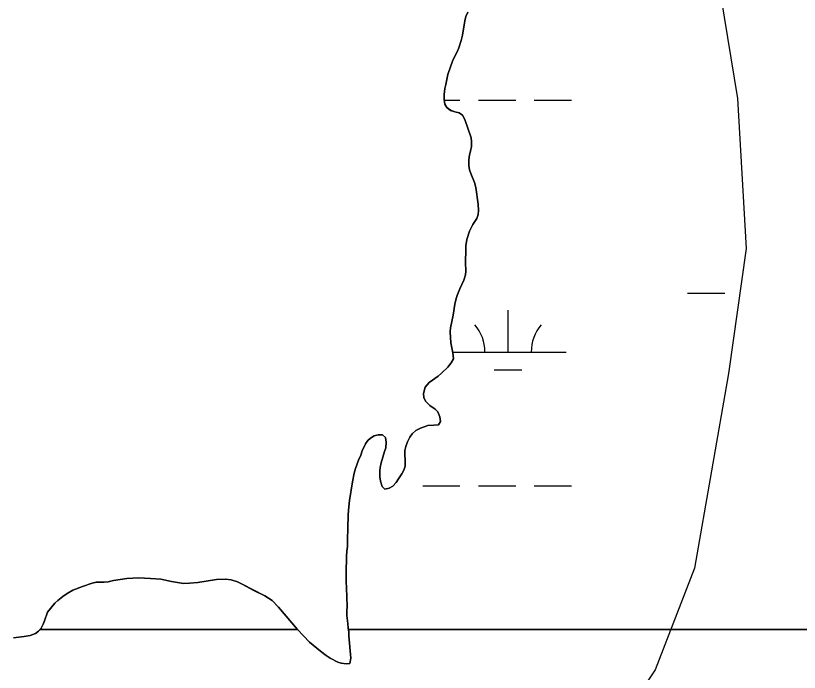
# Model space of a CAD drawing. Extents: x 3263578 to 3301413, y 764927 to 798602.
# Drawn here: x 3288326 to 3289001, y 790169 to 790735 of the extents above; entities that cross this region are included whole.
import ezdxf

# ---------------------------------------------------------------- set-up
doc = ezdxf.new("R2010")
doc.units = 0
for name, color, linetype in [('V-SITE-VEGE', 7, 'Continuous'), ('V-TOPO-SHOR', 7, 'Continuous'), ('V-WETL-SWMP', 7, 'Continuous')]:
    doc.layers.add(name, color=color, linetype=linetype)

msp = doc.modelspace()

# ---------------------------------------------------------------- linework, layer by layer
at = {"layer": 'V-SITE-VEGE'}
for p, q in [((3288715.4, 790737.8), (3288713.86, 790734.21)), ((3288712.96, 790730.5), (3288710.91, 790718.08)), ((3288713.86, 790734.21), (3288712.96, 790730.5)), ((3288710.91, 790718.08), (3288709.76, 790713.48)), ((3288709.76, 790713.48), (3288707.71, 790707.33)), ((3288706.3, 790703.88), (3288702.59, 790696.45)), ((3288707.71, 790707.33), (3288706.3, 790703.88)), ((3288702.59, 790696.45), (3288698.23, 790684.17)), ((3288698.23, 790684.17), (3288696.7, 790675.72)), ((3288695.8, 790672.13), (3288695.03, 790666.88)), ((3288696.7, 790675.72), (3288695.8, 790672.13)), ((3288695.03, 790666.88), (3288695.29, 790662.53)), ((3288695.29, 790662.53), (3288695.79, 790658.69)), ((3288695.79, 790658.69), (3288697.33, 790655.88)), ((3288697.33, 790655.88), (3288700.66, 790653.31)), ((3288700.66, 790653.31), (3288704.24, 790652.16)), ((3288704.24, 790652.16), (3288708.21, 790651.14)), ((3288708.21, 790651.14), (3288711.03, 790649.22)), ((3288711.03, 790649.22), (3288712.82, 790645.5)), ((3288712.82, 790645.5), (3288718.32, 790629.76)), ((3288718.32, 790629.76), (3288718.83, 790626.43)), ((3288718.57, 790622.21), (3288717.8, 790618.11)), ((3288718.83, 790626.43), (3288718.57, 790622.21)), ((3288717.8, 790618.11), (3288717.04, 790615.04)), ((3288716.39, 790610.56), (3288716.26, 790605.69)), ((3288717.04, 790615.04), (3288716.39, 790610.56)), ((3288716.26, 790605.69), (3288717.03, 790602.11)), ((3288717.03, 790602.11), (3288718.05, 790598.91)), ((3288718.05, 790598.91), (3288721.38, 790591.1)), ((3288721.38, 790591.1), (3288722.53, 790586.88)), ((3288722.53, 790586.88), (3288724.58, 790572.41)), ((3288724.58, 790572.41), (3288724.83, 790567.03)), ((3288724.32, 790563.58), (3288723.29, 790560.12)), ((3288724.83, 790567.03), (3288724.32, 790563.58)), ((3288719.71, 790554.87), (3288717.02, 790549.24)), ((3288723.29, 790560.12), (3288719.71, 790554.87)), ((3288717.02, 790549.24), (3288714.71, 790541.95)), ((3288714.71, 790541.95), (3288713.94, 790536.57)), ((3288713.94, 790536.57), (3288713.69, 790533.37)), ((3288713.69, 790533.37), (3288713.56, 790522.23)), ((3288713.56, 790522.23), (3288713.81, 790514.81)), ((3288713.81, 790514.81), (3288713.56, 790511.48)), ((3288713.56, 790511.48), (3288712.15, 790507)), ((3288712.15, 790507), (3288708.69, 790499.45)), ((3288706.77, 790494.71), (3288705.61, 790491)), ((3288708.69, 790499.45), (3288706.77, 790494.71)), ((3288705.61, 790491), (3288704.33, 790486.14)), ((3288704.33, 790486.14), (3288702.79, 790476.79)), ((3288702.79, 790476.79), (3288700.49, 790465.91)), ((3288700.49, 790465.91), (3288700.23, 790462.46)), ((3288700.23, 790462.46), (3288700.87, 790452.98)), ((3288700.87, 790452.98), (3288702.53, 790444.28)), ((3288702.53, 790444.28), (3288703.17, 790439.03)), ((3288701.25, 790435.58), (3288698.3, 790431.86)), ((3288703.17, 790439.03), (3288701.25, 790435.58)), ((3288692.93, 790426.75), (3288689.98, 790424.31)), ((3288698.3, 790431.86), (3288692.93, 790426.75)), ((3288689.98, 790424.31), (3288682.17, 790418.81)), ((3288678.71, 790414.84), (3288677.43, 790409.21)), ((3288682.17, 790418.81), (3288678.71, 790414.84)), ((3288677.43, 790409.21), (3288677.69, 790405.88)), ((3288677.69, 790405.88), (3288679.22, 790402.55)), ((3288679.22, 790402.55), (3288682.94, 790398.84)), ((3288682.94, 790398.84), (3288687.41, 790395.77)), ((3288687.41, 790395.77), (3288689.72, 790393.34)), ((3288689.72, 790393.34), (3288691.38, 790389.11)), ((3288691.38, 790389.11), (3288692.02, 790385.27)), ((3288674.74, 790379.26), (3288670.9, 790377.34)), ((3288681.14, 790381.56), (3288674.74, 790379.26)), ((3288686.26, 790382.07), (3288681.14, 790381.56)), ((3288690.35, 790382.2), (3288686.26, 790382.07)), ((3288692.02, 790385.27), (3288690.35, 790382.2)), ((3288634.93, 790372.87), (3288631.85, 790370.82)), ((3288638.26, 790373.76), (3288634.93, 790372.87)), ((3288641.97, 790373.51), (3288638.26, 790373.76)), ((3288644.66, 790371.33), (3288641.97, 790373.51)), ((3288667.7, 790374.52), (3288665.52, 790371.58)), ((3288670.9, 790377.34), (3288667.7, 790374.52)), ((3288627.5, 790365.96), (3288624.68, 790359.82)), ((3288629.55, 790368.64), (3288627.5, 790365.96)), ((3288631.85, 790370.82), (3288629.55, 790368.64)), ((3288645.29, 790367.36), (3288644.66, 790371.33)), ((3288644.91, 790362.37), (3288645.29, 790367.36)), ((3288663.47, 790367.74), (3288662.06, 790363.52)), ((3288665.52, 790371.58), (3288663.47, 790367.74)), ((3288624.68, 790359.82), (3288623.4, 790355.97)), ((3288640.94, 790349.44), (3288643.76, 790359.17)), ((3288643.76, 790359.17), (3288644.91, 790362.37)), ((3288661.3, 790360.19), (3288661.17, 790357.12)), ((3288662.06, 790363.52), (3288661.3, 790360.19)), ((3288623.4, 790355.97), (3288621.35, 790351.75)), ((3288661.17, 790357.12), (3288661.55, 790351.36)), ((3288621.35, 790351.75), (3288618.79, 790344.58)), ((3288639.78, 790342.53), (3288640.17, 790345.6)), ((3288640.17, 790345.6), (3288640.94, 790349.44)), ((3288661.55, 790346.75), (3288660.39, 790343.04)), ((3288661.55, 790351.36), (3288661.55, 790346.75)), ((3288617.64, 790340.49), (3288616.1, 790333.19)), ((3288618.79, 790344.58), (3288617.64, 790340.49)), ((3288639.78, 790337.54), (3288639.78, 790342.53)), ((3288658.73, 790339.96), (3288655.91, 790335.61)), ((3288660.39, 790343.04), (3288658.73, 790339.96)), ((3288616.1, 790333.19), (3288613.67, 790316.93)), ((3288640.3, 790333.82), (3288639.78, 790337.54)), ((3288641.83, 790329.22), (3288640.3, 790333.82)), ((3288653.73, 790332.67), (3288651.05, 790329.47)), ((3288655.91, 790335.61), (3288653.73, 790332.67)), ((3288644.13, 790326.91), (3288641.83, 790329.22)), ((3288647.72, 790327.55), (3288644.13, 790326.91)), ((3288651.05, 790329.47), (3288647.72, 790327.55)), ((3288613.02, 790311.69), (3288612.51, 790304.9)), ((3288613.67, 790316.93), (3288613.02, 790311.69)), ((3288612.51, 790304.9), (3288612.25, 790292.48)), ((3288612.25, 790292.48), (3288611.87, 790283.91)), ((3288611.87, 790283.91), (3288611.99, 790280.32)), ((3288611.99, 790280.32), (3288611.87, 790277.25)), ((3288611.35, 790273.29), (3288611.1, 790268.93)), ((3288611.87, 790277.25), (3288611.35, 790273.29)), ((3288611.1, 790268.93), (3288611.09, 790263.94)), ((3288610.84, 790259.71), (3288610.83, 790247.04)), ((3288611.09, 790263.94), (3288610.84, 790259.71)), ((3288610.83, 790247.04), (3288611.09, 790241.8)), ((3288611.09, 790241.8), (3288611.6, 790225.67)), ((3288611.6, 790225.67), (3288611.34, 790221.95)), ((3288611.34, 790221.95), (3288611.47, 790217.98)), ((3288611.47, 790217.98), (3288612.23, 790210.95)), ((3288612.23, 790210.95), (3288612.49, 790207.1)), ((3288612.49, 790207.1), (3288612.67, 790205.95)), ((3288612.67, 790205.95), (3289626.52, 790205.95))]:
    msp.add_line(p, q, dxfattribs=at)
msp.add_lwpolyline([(3288347.15, 790205.95), (3288568.85, 790205.95), (3288568.84, 790205.96), (3288552.46, 790225.04), (3288547.08, 790230.8), (3288544.01, 790232.98), (3288540.68, 790234.77), (3288530.57, 790239.9), (3288521.36, 790245.02), (3288517.26, 790246.81), (3288511.76, 790248.73), (3288506.77, 790249.37), (3288499.08, 790248.99), (3288482.95, 790246.31), (3288475.92, 790245.67), (3288470.67, 790245.54), (3288460.43, 790247.21), (3288451.08, 790249.13), (3288442.25, 790249.9), (3288432.01, 790250.28), (3288427.02, 790250.16), (3288422.02, 790249.77), (3288410.38, 790248.11), (3288405.77, 790246.96), (3288402.44, 790246.71), (3288395.65, 790246.58), (3288392.2, 790245.68), (3288383.62, 790243), (3288375.43, 790239.8), (3288370.56, 790236.86), (3288366.85, 790234.3), (3288362.37, 790230.84), (3288360.06, 790228.41), (3288353.54, 790220.73), (3288351.1, 790213.44), (3288349.82, 790210.36), (3288348.03, 790207.04)], close=True, dxfattribs=at)
msp.add_lwpolyline([(3289626.52, 790205.95), (3288612.67, 790205.95), (3288613, 790203.78), (3288613, 790200.45), (3288614.66, 790181.25), (3288613.89, 790176.64), (3288610.69, 790176.26), (3288606.46, 790176.77), (3288603.52, 790177.79), (3288597.12, 790181.25), (3288593.67, 790183.56), (3288588.67, 790187.27), (3288579.33, 790194.95), (3288568.85, 790205.95), (3288347.15, 790205.95), (3288345.85, 790204.35), (3288343.16, 790202.43), (3288338.68, 790200.77), (3288333.56, 790199.87), (3288324.22, 790198.72)], dxfattribs=at)
at = {"layer": 'V-TOPO-SHOR'}
for points in [[(3288715.4, 790737.8), (3288713.86, 790734.21), (3288712.96, 790730.5), (3288710.91, 790718.08), (3288709.76, 790713.48), (3288707.71, 790707.33), (3288706.3, 790703.88), (3288702.59, 790696.45), (3288698.23, 790684.17), (3288696.7, 790675.72), (3288695.8, 790672.13), (3288695.03, 790666.88), (3288695.29, 790662.53), (3288695.79, 790658.69), (3288697.33, 790655.88), (3288700.66, 790653.31), (3288704.24, 790652.16), (3288708.21, 790651.14), (3288711.03, 790649.22), (3288712.82, 790645.5), (3288718.32, 790629.76), (3288718.83, 790626.43), (3288718.57, 790622.21), (3288717.8, 790618.11)], [(3288717.8, 790618.11), (3288717.04, 790615.04), (3288716.39, 790610.56), (3288716.26, 790605.69), (3288717.03, 790602.11), (3288718.05, 790598.91), (3288721.38, 790591.1), (3288722.53, 790586.88), (3288724.58, 790572.41), (3288724.83, 790567.03), (3288724.32, 790563.58), (3288723.29, 790560.12), (3288719.71, 790554.87), (3288717.02, 790549.24), (3288714.71, 790541.95), (3288713.94, 790536.57), (3288713.69, 790533.37), (3288713.56, 790522.23), (3288713.81, 790514.81), (3288713.56, 790511.48), (3288712.15, 790507), (3288708.69, 790499.45), (3288706.77, 790494.71), (3288705.61, 790491), (3288704.33, 790486.14), (3288702.79, 790476.79), (3288700.49, 790465.91), (3288700.23, 790462.46), (3288700.87, 790452.98), (3288702.53, 790444.28), (3288703.17, 790439.03), (3288701.25, 790435.58), (3288698.3, 790431.86), (3288692.93, 790426.75), (3288689.98, 790424.31), (3288682.17, 790418.81), (3288678.71, 790414.84), (3288677.43, 790409.21), (3288677.69, 790405.88), (3288679.22, 790402.55), (3288682.94, 790398.84), (3288687.41, 790395.77), (3288689.72, 790393.34), (3288691.38, 790389.11), (3288692.02, 790385.27), (3288690.35, 790382.2), (3288686.26, 790382.07), (3288681.14, 790381.56), (3288674.74, 790379.26), (3288670.9, 790377.34), (3288667.7, 790374.52), (3288665.52, 790371.58), (3288663.47, 790367.74), (3288662.06, 790363.52), (3288661.29, 790360.19), (3288661.17, 790357.12), (3288661.55, 790351.36), (3288661.55, 790346.75), (3288660.39, 790343.04), (3288658.73, 790339.96), (3288655.91, 790335.61), (3288653.73, 790332.67), (3288651.05, 790329.47), (3288647.72, 790327.55), (3288644.13, 790326.91), (3288641.83, 790329.22), (3288640.3, 790333.82), (3288639.78, 790337.54), (3288639.78, 790342.53), (3288640.17, 790345.6), (3288640.94, 790349.44), (3288643.76, 790359.17), (3288644.91, 790362.37), (3288645.29, 790367.36), (3288644.65, 790371.33), (3288641.97, 790373.51), (3288638.26, 790373.76), (3288634.93, 790372.87), (3288631.85, 790370.82), (3288629.55, 790368.64), (3288627.5, 790365.96), (3288624.68, 790359.81), (3288623.4, 790355.97), (3288621.35, 790351.75), (3288618.79, 790344.58), (3288617.64, 790340.49), (3288616.1, 790333.19), (3288613.67, 790316.93), (3288613.02, 790311.69), (3288612.51, 790304.9), (3288612.25, 790292.48), (3288611.87, 790283.91), (3288611.99, 790280.32), (3288611.87, 790277.25), (3288611.35, 790273.29), (3288611.1, 790268.93), (3288611.09, 790263.94), (3288610.84, 790259.71), (3288610.83, 790256.52), (3288610.83, 790247.04), (3288611.09, 790241.8)], [(3288611.09, 790241.8), (3288611.6, 790225.67), (3288611.34, 790221.95), (3288611.47, 790217.98), (3288612.23, 790210.95), (3288612.49, 790207.1), (3288613, 790203.78), (3288613, 790200.45), (3288614.66, 790181.25), (3288613.89, 790176.64), (3288610.69, 790176.26), (3288606.46, 790176.77), (3288603.52, 790177.79), (3288597.12, 790181.25), (3288593.67, 790183.56), (3288588.67, 790187.27), (3288579.33, 790194.95), (3288568.84, 790205.96), (3288552.46, 790225.04), (3288547.08, 790230.8), (3288544.01, 790232.98), (3288540.68, 790234.77), (3288530.57, 790239.9), (3288521.36, 790245.02), (3288517.26, 790246.81), (3288511.76, 790248.73), (3288506.76, 790249.37), (3288499.08, 790248.99), (3288482.95, 790246.31), (3288475.92, 790245.67), (3288470.67, 790245.54), (3288460.43, 790247.21), (3288451.08, 790249.13), (3288442.25, 790249.9), (3288432.01, 790250.28), (3288427.02, 790250.16), (3288422.02, 790249.77), (3288410.38, 790248.11), (3288405.77, 790246.96), (3288402.44, 790246.71), (3288395.65, 790246.58), (3288392.2, 790245.68), (3288383.62, 790243), (3288375.43, 790239.8), (3288370.56, 790236.86), (3288366.85, 790234.3), (3288362.37, 790230.84), (3288360.06, 790228.41), (3288353.54, 790220.73), (3288351.1, 790213.44), (3288349.82, 790210.36), (3288348.03, 790207.04), (3288345.85, 790204.35), (3288343.16, 790202.43), (3288338.68, 790200.77), (3288333.56, 790199.87), (3288324.22, 790198.72)]]:
    msp.add_lwpolyline(points, dxfattribs=at)
at = {"layer": 'V-WETL-SWMP'}
for p, q in [((3288695.33, 790662.21), (3288708.74, 790662.22)), ((3288724.74, 790662.22), (3288756.74, 790662.22)), ((3288772.74, 790662.22), (3288804.74, 790662.22)), ((3288904.75, 790495.73), (3288936.75, 790495.73)), ((3288750.16, 790444.98), (3288750.16, 790480.98)), ((3288702.4, 790444.97), (3288800.16, 790444.98)), ((3288738.16, 790429.54), (3288762.16, 790429.55)), ((3288676.76, 790329.54), (3288708.76, 790329.54)), ((3288724.76, 790329.54), (3288756.76, 790329.54)), ((3288772.76, 790329.55), (3288804.76, 790329.55))]:
    msp.add_line(p, q, dxfattribs=at)
for points in [[(3288741.64, 791506.63), (3288809.3, 791343.54), (3288864.64, 791145.05), (3288890.76, 790975.81), (3288927.64, 790786.57), (3288947.61, 790663.48), (3288955.28, 790534.24), (3288939.87, 790426.55), (3288910.6, 790258.86), (3288876.73, 790171.17), (3288830.56, 790101.95), (3288675.11, 789834.28), (3288616.62, 789741.98), (3288615.07, 789681.98), (3288645.83, 789612.74), (3288696.58, 789526.57), (3288724.25, 789454.26)], [(3288644.91, 790362.37), (3288643.76, 790359.17), (3288640.94, 790349.44), (3288640.17, 790345.6), (3288639.79, 790342.53), (3288639.78, 790337.54), (3288640.29, 790333.83), (3288641.83, 790329.22), (3288644.13, 790326.91), (3288647.72, 790327.55), (3288651.05, 790329.47), (3288653.73, 790332.67), (3288655.91, 790335.61), (3288658.73, 790339.96), (3288660.39, 790343.04), (3288661.55, 790346.75), (3288661.55, 790351.36), (3288661.17, 790357.12), (3288661.29, 790360.19), (3288662.06, 790363.52), (3288663.47, 790367.74), (3288665.52, 790371.58), (3288667.7, 790374.53), (3288670.9, 790377.34), (3288674.74, 790379.26), (3288681.14, 790381.56), (3288686.26, 790382.07), (3288690.36, 790382.2), (3288692.02, 790385.27), (3288691.38, 790389.11), (3288689.72, 790393.34), (3288687.42, 790395.77), (3288682.94, 790398.84), (3288679.22, 790402.56), (3288677.69, 790405.88), (3288677.43, 790409.21), (3288678.71, 790414.84), (3288682.17, 790418.81), (3288689.98, 790424.31), (3288692.93, 790426.75), (3288698.3, 790431.86), (3288701.25, 790435.58), (3288703.17, 790439.03), (3288702.53, 790444.28), (3288700.87, 790452.98), (3288700.23, 790462.46), (3288700.49, 790465.91), (3288702.79, 790476.79), (3288704.33, 790486.14), (3288705.61, 790491), (3288706.77, 790494.71), (3288708.69, 790499.45), (3288712.15, 790507), (3288713.55, 790511.48), (3288713.81, 790514.81), (3288713.56, 790522.23), (3288713.69, 790533.37), (3288713.94, 790536.57), (3288714.71, 790541.95), (3288717.02, 790549.24), (3288719.71, 790554.87), (3288723.29, 790560.12), (3288724.32, 790563.58), (3288724.83, 790567.03), (3288724.58, 790572.41), (3288722.53, 790586.88), (3288721.38, 790591.1), (3288718.05, 790598.91), (3288717.03, 790602.11), (3288716.26, 790605.69), (3288716.39, 790610.56), (3288717.03, 790615.04), (3288717.8, 790618.11), (3288718.57, 790622.21), (3288718.83, 790626.43), (3288718.32, 790629.76), (3288712.82, 790645.5), (3288711.02, 790649.22), (3288708.21, 790651.14), (3288704.24, 790652.16), (3288700.66, 790653.32), (3288697.33, 790655.88), (3288695.79, 790658.69), (3288695.28, 790662.53), (3288695.03, 790666.89), (3288695.8, 790672.13), (3288696.7, 790675.72), (3288698.23, 790684.17), (3288702.59, 790696.45), (3288706.3, 790703.88), (3288707.71, 790707.33), (3288709.76, 790713.48), (3288710.91, 790718.08), (3288712.96, 790730.5), (3288713.86, 790734.21), (3288715.4, 790737.8)], [(3288324.22, 790198.72), (3288333.56, 790199.87), (3288338.68, 790200.77), (3288343.16, 790202.43), (3288345.85, 790204.35), (3288348.03, 790207.04), (3288349.82, 790210.36), (3288351.1, 790213.44), (3288353.54, 790220.73), (3288360.06, 790228.41), (3288362.37, 790230.84), (3288366.85, 790234.3), (3288370.56, 790236.86), (3288375.43, 790239.8), (3288383.62, 790243), (3288392.2, 790245.69), (3288395.66, 790246.58), (3288402.44, 790246.71), (3288405.77, 790246.96), (3288410.38, 790248.11), (3288422.02, 790249.78), (3288427.02, 790250.16), (3288432.01, 790250.28), (3288442.25, 790249.9), (3288451.08, 790249.13), (3288460.43, 790247.21), (3288470.67, 790245.54), (3288475.92, 790245.67), (3288482.96, 790246.31), (3288499.08, 790248.99), (3288506.77, 790249.37), (3288511.76, 790248.73), (3288517.26, 790246.81), (3288521.36, 790245.02), (3288530.57, 790239.89), (3288540.68, 790234.77), (3288544.01, 790232.98), (3288547.08, 790230.8), (3288552.46, 790225.04), (3288568.84, 790205.96), (3288579.33, 790194.95), (3288588.68, 790187.27), (3288593.67, 790183.56), (3288597.12, 790181.25), (3288603.52, 790177.79), (3288606.47, 790176.77), (3288610.69, 790176.26), (3288613.89, 790176.64), (3288614.66, 790181.25), (3288613, 790200.45), (3288613, 790203.78), (3288612.49, 790207.1), (3288612.23, 790210.95), (3288611.47, 790217.99), (3288611.34, 790221.95), (3288611.6, 790225.67), (3288611.09, 790241.8), (3288610.83, 790247.04), (3288610.84, 790256.52), (3288610.84, 790259.72), (3288611.09, 790263.94), (3288611.1, 790268.93), (3288611.35, 790273.29), (3288611.87, 790277.25), (3288611.99, 790280.33), (3288611.87, 790283.91), (3288612.25, 790292.49), (3288612.51, 790304.9), (3288613.02, 790311.69), (3288613.67, 790316.93), (3288616.1, 790333.19), (3288617.64, 790340.49), (3288618.79, 790344.58), (3288621.35, 790351.75), (3288623.4, 790355.97), (3288624.68, 790359.81), (3288627.5, 790365.96), (3288629.55, 790368.65), (3288631.85, 790370.82), (3288634.93, 790372.87), (3288638.26, 790373.76), (3288641.97, 790373.51), (3288644.66, 790371.33), (3288645.29, 790367.36), (3288644.91, 790362.37)]]:
    msp.add_lwpolyline(points, dxfattribs=at)
for centre, start, end in [((3288694.92, 790445.45), 359.23235, 40.77601), ((3288805.4, 790445.45), 139.23234, 180.776)]:
    msp.add_arc(centre, 35.25, start, end, dxfattribs=at)

doc.saveas('drawing.dxf')
